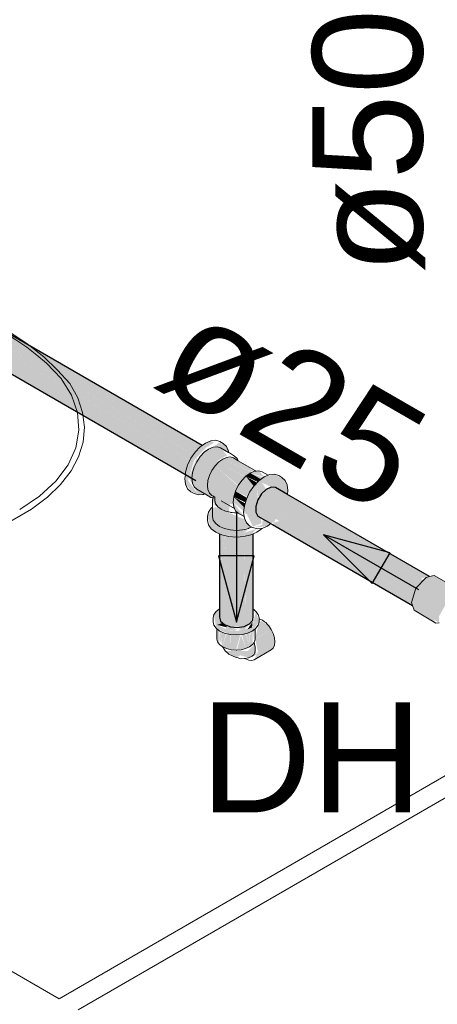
# Model space of a CAD drawing. Header units: millimetres. Extents: x 567 to 934, y -1 to 364.
# Tile 750 of 1056: x 747.464 to 748.222, y 128.053 to 129.842. Entities that reach past the tile are written whole.
import ezdxf

# ---------------------------------------------------------------- set-up
doc = ezdxf.new("R2010")
doc.units = ezdxf.units.MM
doc.header["$MEASUREMENT"] = 0
doc.linetypes.add('NULL', pattern=[0])
for name, color, linetype, lineweight in [('AF-Condutos', 140, 'Continuous', 25), ('AF-Conexões', 152, 'Continuous', 18), ('AF-Curva de transposição', 152, 'Continuous', 18), ('AF-Peça de utilização', 152, 'Continuous', 18), ('AF-Sentido conduto', 140, 'Continuous', 30), ('AF-Textos conduto', 7, 'Continuous', 9), ('Textos', 7, 'Continuous', 9)]:
    doc.layers.add(name, color=color, linetype=linetype, lineweight=lineweight)
doc.layers.add('ARQ FINA', color=8, linetype='Continuous')
doc.styles.add('Arial', font='arial.ttf')

msp = doc.modelspace()

# ---------------------------------------------------------------- hatches: boundary and pattern name
at = {"layer": 'AF-Condutos', "linetype": 'Continuous'}
for points in [[(746.4934, 129.7939), (746.4867, 129.783), (747.7833, 129.0344)], [(746.5026, 129.8017), (746.4934, 129.7939), (747.79, 129.0453)], [(747.7719, 129.0412), (747.779, 129.0516), (746.4934, 129.7939)], [(746.5109, 129.8061), (746.502, 129.802), (747.7986, 129.0534), (746.5297, 129.7951), (747.8075, 129.0575)], [(747.7854, 129.061), (746.502, 129.802), (747.7783, 129.0522)], [(746.6665, 129.7162), (747.8075, 129.0575), (746.5187, 129.8054)], [(746.5187, 129.8054), (747.7921, 129.0665), (747.7949, 129.0686)], [(747.7919, 129.0665), (746.5297, 129.7951), (747.785, 129.0613)], [(746.4831, 129.761), (747.7651, 129.0209), (747.7677, 129.0297), (747.7797, 129.0228), (746.4875, 129.7826)], [(747.7673, 129.0301), (747.7724, 129.0407), (746.4867, 129.783)], [(747.7637, 129.0164), (747.7651, 129.0209), (746.4831, 129.761)], [(746.4831, 129.761), (746.4867, 129.7536), (747.7833, 129.0051)], [(747.9279, 128.9918), (747.9201, 128.9925), (747.9494, 128.9746), (747.9112, 128.9884), (747.8959, 128.9694), (748.184, 128.8031), (748.1907, 128.8139), (747.9484, 128.9652), (747.9481, 128.9671), (748.1967, 128.8236), (747.9512, 128.9735), (748.2031, 128.8291), (748.2079, 128.8302)], [(747.9494, 128.9746), (747.9201, 128.9925), (747.9112, 128.9884)], [(748.1803, 128.7915), (747.8959, 128.9694), (747.8922, 128.9474), (747.9232, 128.929), (748.1752, 128.7841), (748.1781, 128.7928), (747.9355, 128.9313), (747.9252, 128.9284), (747.9288, 128.9349), (748.1803, 128.7915), (747.9371, 128.9319)], [(747.8959, 128.9694), (747.9361, 128.9443), (748.184, 128.8031)], [(748.2023, 128.8295), (747.9512, 128.9735), (748.1919, 128.8265)], [(747.9475, 128.9657), (748.1887, 128.8152), (748.1966, 128.8236)], [(748.1993, 128.8221), (747.9486, 128.9668), (747.9484, 128.9652)], [(747.9232, 128.929), (747.8922, 128.9474), (747.8959, 128.9401), (747.9196, 128.9264)], [(747.9361, 128.9443), (748.1782, 128.7929), (748.1816, 128.8045)], [(747.9215, 128.9253), (748.1772, 128.7777), (747.9261, 128.9273)], [(748.1755, 128.7839), (747.9232, 128.929), (748.1742, 128.7795)], [(747.8265, 128.7564), (747.8285, 128.7491), (747.8462, 128.739), (747.871, 128.7397), (747.8731, 128.7778), (747.8712, 128.9031), (747.8701, 128.9029), (747.8623, 128.7899), (747.8591, 128.9021), (747.8453, 128.9028), (747.8394, 128.8071), (747.8359, 128.9036), (747.8349, 128.9051), (747.8305, 128.7967), (747.8287, 128.907), (747.8266, 128.9079)], [(747.8305, 128.7967), (747.8348, 128.9042), (747.8288, 128.9069)], [(747.8394, 128.8071), (747.8453, 128.9026), (747.836, 128.9048)], [(747.8623, 128.7899), (747.8701, 128.9029), (747.8591, 128.9021)], [(747.8867, 128.7547), (747.8867, 128.9075), (747.886, 128.9072), (747.8819, 128.7752), (747.881, 128.905), (747.8713, 128.9031), (747.8733, 128.7816), (747.871, 128.7397), (747.8809, 128.7443)], [(747.886, 128.9066), (747.881, 128.9054), (747.8819, 128.7739)], [(747.8874, 128.7711), (747.8874, 128.9078), (747.8867, 128.9075), (747.8868, 128.7715)]]:
    msp.add_hatch(color=151, dxfattribs=at).paths.add_polyline_path(points)
at = {"layer": 'AF-Conexões', "linetype": 'Continuous'}
for points in [[(747.7881, 128.9785), (747.7695, 129.005), (747.7804, 129.0417), (747.802, 129.0645), (747.8164, 129.0736), (747.8105, 129.077), (747.7949, 129.0686), (747.7745, 129.0451), (747.7649, 129.0202), (747.7649, 128.998), (747.7745, 128.9863)], [(747.7975, 128.9817), (747.8105, 128.9742), (747.8519, 128.9608), (747.8601, 128.9948), (747.8183, 129.0315), (747.8242, 129.0414), (747.8401, 129.0505), (747.8284, 129.064), (747.8147, 129.0652), (747.7988, 129.0561), (747.785, 129.039), (747.7771, 129.0185), (747.7956, 129.0527), (747.785, 129.039), (747.7856, 129.0472), (747.7708, 129.0092), (747.7881, 128.9785)], [(747.8417, 129.0563), (747.839, 129.0666), (747.8261, 129.0742), (747.8159, 129.0658)], [(747.8, 129.057), (747.776, 129.0093), (747.7925, 128.9998)], [(747.8322, 129.0438), (747.8242, 128.973), (747.8394, 129.0468)], [(747.8729, 129.0113), (747.8322, 129.0438), (747.825, 129.0385)], [(747.8858, 129.02), (747.8394, 129.0468), (747.8322, 129.0438)], [(747.8784, 129.0171), (747.8322, 129.0438), (747.8727, 129.0115)], [(747.8845, 129.0201), (747.8322, 129.0438), (747.8787, 129.0169)], [(747.8394, 129.0468), (747.8838, 129.0211), (747.8898, 129.0217)], [(747.8518, 129.0457), (747.8394, 129.0468), (747.8905, 129.0218)], [(747.8126, 129.0232), (747.8179, 129.0063), (747.8179, 129.0311)], [(747.8664, 129.0042), (747.825, 129.0385), (747.8183, 129.0315), (747.8606, 128.9958)], [(747.8715, 129.0117), (747.825, 129.0385), (747.8663, 129.0043)], [(747.8887, 128.9944), (747.8741, 129.0126), (747.8604, 128.9955), (747.8812, 128.9835)], [(747.9507, 128.9864), (747.9457, 129.005), (747.9261, 129.0163), (747.9075, 129.0113), (747.8889, 128.9948), (747.8753, 128.9711), (747.8703, 128.9468), (747.8762, 128.9434), (747.8948, 128.9914), (747.8968, 128.9748), (747.9112, 128.9884), (747.9038, 129.0008), (747.9487, 128.9798)], [(747.8959, 129.0022), (747.8821, 129.0184), (747.8741, 129.0126)], [(747.8935, 129.0014), (747.8741, 129.0126), (747.8887, 128.9945)], [(747.8974, 129.0225), (747.8821, 129.0184), (747.9079, 129.0114)], [(747.9009, 129.0075), (747.8821, 129.0184), (747.8956, 129.0026)], [(747.8821, 129.0184), (747.9017, 129.007), (747.9061, 129.0102)], [(747.8772, 128.9752), (747.8812, 128.9835), (747.8604, 128.9955), (747.8555, 128.9853)], [(747.9027, 128.9269), (747.9014, 128.9369), (747.8922, 128.9474), (747.8959, 128.9694), (747.8948, 128.9914), (747.8762, 128.9434), (747.8871, 128.9212)], [(747.9122, 128.9889), (747.9397, 128.9497), (747.9282, 128.9918)], [(747.8138, 128.9686), (747.8181, 128.9593), (747.8431, 128.9465), (747.847, 128.9755), (747.8375, 128.9739), (747.8232, 128.986)], [(747.8713, 128.9561), (747.8525, 128.975), (747.8514, 128.9653), (747.8705, 128.9485)], [(747.8735, 128.9652), (747.8555, 128.9853), (747.8525, 128.975)], [(747.8709, 128.9565), (747.8729, 128.9632), (747.8525, 128.975)], [(747.8728, 128.966), (747.8763, 128.9733), (747.8555, 128.9853)], [(747.8138, 128.9554), (747.8045, 128.9392), (747.8115, 128.9172), (747.8265, 128.9079), (747.8571, 128.902), (747.8835, 128.906), (747.8936, 128.9168), (747.8708, 128.9098), (747.8265, 128.9166), (747.8266, 128.9196), (747.8571, 128.9141), (747.8842, 128.9199), (747.8726, 128.9341), (747.8196, 128.956)], [(747.8596, 128.9461), (747.8712, 128.9392), (747.8514, 128.9653), (747.8525, 128.9567)], [(747.9134, 128.9219), (747.9196, 128.9264), (747.9051, 128.9347), (747.9038, 128.9242), (747.8874, 128.9192)], [(747.833, 128.9181), (747.8265, 128.9294), (747.8268, 128.9166), (747.8708, 128.9098), (747.8784, 128.9157)]]:
    msp.add_hatch(color=161, dxfattribs=at).paths.add_polyline_path(points)
at = {"layer": 'AF-Curva de transposição', "linetype": 'Continuous'}
for points in [[(748.2161, 128.832), (748.2015, 128.8287), (748.183, 128.8092), (748.1754, 128.7834), (748.1798, 128.7692), (748.2117, 128.7624), (748.2164, 128.7522), (748.2251, 128.7461), (748.2251, 128.7583), (748.2405, 128.7853), (748.2714, 128.7918), (748.2611, 128.8022), (748.2432, 128.8069), (748.2564, 128.8096)], [(748.1798, 128.7692), (748.2194, 128.7455), (748.2117, 128.7624)]]:
    msp.add_hatch(color=161, dxfattribs=at).paths.add_polyline_path(points)
at = {"layer": 'AF-Peça de utilização', "linetype": 'Continuous'}
for points in [[(747.8265, 128.7716), (747.8163, 128.7613), (747.8205, 128.7363), (747.8457, 128.7251), (747.8673, 128.7251), (747.886, 128.7313), (747.8982, 128.7483), (747.8926, 128.7671), (747.8855, 128.7379), (747.8565, 128.7311), (747.8457, 128.7319), (747.8217, 128.7424), (747.8321, 128.746)], [(747.8321, 128.746), (747.8217, 128.7424), (747.8414, 128.7377)], [(747.844, 128.7392), (747.8357, 128.7343), (747.8535, 128.7315), (747.8593, 128.734)], [(747.8832, 128.7469), (747.86, 128.7346), (747.8712, 128.7333)], [(747.8865, 128.7487), (747.8773, 128.7343), (747.8855, 128.7379)], [(747.9022, 128.7497), (747.8983, 128.7474), (747.8913, 128.7172), (747.9205, 128.7341), (747.9158, 128.741)], [(747.8217, 128.7353), (747.8217, 128.7168), (747.8264, 128.7067), (747.8264, 128.7318)], [(747.8307, 128.7047), (747.8275, 128.7311), (747.8264, 128.7172)], [(747.8319, 128.7029), (747.8319, 128.7292), (747.8275, 128.7311)], [(747.8319, 128.7284), (747.832, 128.7028), (747.838, 128.7265)], [(747.8319, 128.7026), (747.8391, 128.6994), (747.8391, 128.7267)], [(747.8391, 128.7256), (747.8391, 128.6994), (747.8464, 128.7249)], [(747.8464, 128.725), (747.8391, 128.6994), (747.8475, 128.6974)], [(747.8475, 128.6974), (747.8553, 128.7242), (747.8475, 128.725)], [(747.8554, 128.7244), (747.8475, 128.6974), (747.8565, 128.6967), (747.8641, 128.7237)], [(747.8655, 128.725), (747.8581, 128.6968), (747.8739, 128.6994)], [(747.8739, 128.7256), (747.8673, 128.7251), (747.8739, 128.6994)], [(747.8739, 128.7267), (747.8739, 128.6994), (747.8811, 128.7026)], [(747.8811, 128.7284), (747.875, 128.7265), (747.8811, 128.7026)], [(747.8811, 128.7027), (747.8866, 128.7067), (747.8866, 128.7316), (747.8824, 128.7298)], [(747.8901, 128.7344), (747.8874, 128.7324), (747.8893, 128.7104)], [(747.9241, 128.7004), (747.9272, 128.7117), (747.9205, 128.7341), (747.8913, 128.7167), (747.8962, 128.6938), (747.8896, 128.6791)], [(747.879, 128.6829), (747.8938, 128.6885), (747.8902, 128.7075), (747.8781, 128.6954), (747.837, 128.6951), (747.8567, 128.6832), (747.8645, 128.6873)]]:
    msp.add_hatch(color=161, dxfattribs=at).paths.add_polyline_path(points)

# ---------------------------------------------------------------- linework, layer by layer
at = {"layer": 'AF-Condutos'}
for p, q in [((747.7949, 129.0686), (746.5187, 129.8054)), ((746.5002, 129.7458), (747.7833, 129.0051)), ((747.9112, 128.9884), (747.9026, 128.9803)), ((747.9201, 128.9925), (747.9112, 128.9884)), ((747.9279, 128.9918), (747.9201, 128.9925)), ((747.9499, 128.9791), (747.9279, 128.9918)), ((747.8959, 128.9694), (747.8922, 128.9578)), ((747.9026, 128.9803), (747.8959, 128.9694)), ((747.9506, 128.9787), (747.9499, 128.9791)), ((747.953, 128.9773), (747.9506, 128.9787)), ((748.2079, 128.8302), (747.953, 128.9773)), ((747.8922, 128.9578), (747.8922, 128.9474)), ((747.8922, 128.9474), (747.8959, 128.9401)), ((747.8959, 128.9401), (747.9196, 128.9264)), ((747.9196, 128.9264), (747.9203, 128.926)), ((747.9203, 128.926), (747.9215, 128.9253)), ((747.9215, 128.9253), (747.9226, 128.9246)), ((747.9226, 128.9246), (748.1772, 128.7777)), ((747.8265, 128.9079), (747.8265, 128.7984)), ((747.8874, 128.7711), (747.8874, 128.9078)), ((747.8265, 128.7984), (747.8265, 128.7769)), ((747.8265, 128.7769), (747.8265, 128.7756)), ((747.8265, 128.7756), (747.8265, 128.7737)), ((747.8265, 128.7737), (747.8265, 128.7719)), ((747.8265, 128.7719), (747.8265, 128.7717)), ((747.8265, 128.7717), (747.8265, 128.7564)), ((747.8265, 128.7564), (747.8285, 128.7491)), ((747.8867, 128.7509), (747.8874, 128.7582)), ((747.8874, 128.7582), (747.8874, 128.7711)), ((747.8285, 128.7491), (747.8355, 128.743)), ((747.8355, 128.743), (747.8462, 128.739)), ((747.8462, 128.739), (747.8587, 128.7378)), ((747.8587, 128.7378), (747.871, 128.7397)), ((747.871, 128.7397), (747.8809, 128.7443)), ((747.8809, 128.7443), (747.8867, 128.7509))]:
    msp.add_line(p, q, dxfattribs=at)
at = {"layer": 'AF-Conexões'}
for p, q in [((747.8105, 129.077), (747.8008, 129.0729)), ((747.8195, 129.0779), (747.8105, 129.077)), ((747.8272, 129.0755), (747.8195, 129.0779)), ((747.7912, 129.0658), (747.7822, 129.0564)), ((747.7949, 129.0686), (747.7912, 129.0658)), ((747.8008, 129.0729), (747.7949, 129.0686)), ((747.8067, 129.0619), (747.7988, 129.0561)), ((747.8147, 129.0652), (747.8067, 129.0619)), ((747.822, 129.066), (747.8147, 129.0652)), ((747.8284, 129.064), (747.822, 129.066)), ((747.8331, 129.0721), (747.8272, 129.0755)), ((747.843, 129.0556), (747.8284, 129.064)), ((747.839, 129.0666), (747.8331, 129.0721)), ((747.8417, 129.0606), (747.839, 129.0666)), ((747.842, 129.0598), (747.8417, 129.0606)), ((747.8427, 129.0584), (747.842, 129.0598)), ((747.7745, 129.0451), (747.7686, 129.0327)), ((747.7822, 129.0564), (747.7745, 129.0451)), ((747.7914, 129.0483), (747.785, 129.039)), ((747.7988, 129.0561), (747.7914, 129.0483)), ((747.8322, 129.0438), (747.825, 129.0385)), ((747.8394, 129.0468), (747.8322, 129.0438)), ((747.846, 129.0475), (747.8394, 129.0468)), ((747.843, 129.0556), (747.8427, 129.0584)), ((747.8443, 129.0548), (747.843, 129.0556)), ((747.8539, 129.0493), (747.8443, 129.0548)), ((747.8518, 129.0457), (747.846, 129.0475)), ((747.8606, 129.0406), (747.8518, 129.0457)), ((747.8587, 129.0448), (747.8539, 129.0493)), ((747.8594, 129.0434), (747.8587, 129.0448)), ((747.8606, 129.0406), (747.8594, 129.0434)), ((747.7686, 129.0327), (747.7649, 129.0202)), ((747.7802, 129.0288), (747.7771, 129.0185)), ((747.785, 129.039), (747.7802, 129.0288)), ((747.8126, 129.0231), (747.8082, 129.0139)), ((747.8183, 129.0315), (747.8126, 129.0231)), ((747.825, 129.0385), (747.8183, 129.0315)), ((747.8928, 129.022), (747.8606, 129.0406)), ((747.7644, 129.016), (747.7636, 129.0084)), ((747.7636, 129.0084), (747.7649, 128.998)), ((747.7649, 129.0202), (747.7644, 129.016)), ((747.7771, 129.0185), (747.7761, 129.0092)), ((747.7761, 129.0092), (747.7761, 129.0088)), ((747.7761, 129.0088), (747.7771, 129.0002)), ((747.8082, 129.0139), (747.8054, 129.0046)), ((747.8741, 129.0126), (747.8667, 129.0048)), ((747.8821, 129.0184), (747.8741, 129.0126)), ((747.89, 129.0217), (747.8821, 129.0184)), ((747.8928, 129.022), (747.89, 129.0217)), ((747.8974, 129.0225), (747.8928, 129.022)), ((747.9037, 129.0205), (747.8974, 129.0225)), ((747.9075, 129.0113), (747.8979, 129.0042)), ((747.9146, 129.0143), (747.9037, 129.0205)), ((747.9146, 129.0143), (747.9075, 129.0113)), ((747.9172, 129.0154), (747.9146, 129.0143)), ((747.9261, 129.0163), (747.9172, 129.0154)), ((747.9339, 129.0139), (747.9261, 129.0163)), ((747.9397, 129.0105), (747.9339, 129.0139)), ((747.9457, 129.005), (747.9397, 129.0105)), ((747.9494, 128.9968), (747.9457, 129.005)), ((747.7649, 128.998), (747.7686, 128.9897)), ((747.7686, 128.9897), (747.7745, 128.9843)), ((747.7771, 129.0002), (747.7802, 128.9934)), ((747.7802, 128.9934), (747.785, 128.9889)), ((747.785, 128.9889), (747.7997, 128.9805)), ((747.8054, 129.0046), (747.8045, 128.9958)), ((747.8045, 128.9958), (747.8054, 128.988)), ((747.8054, 128.988), (747.8074, 128.9837)), ((747.8604, 128.9955), (747.8555, 128.9853)), ((747.8667, 129.0048), (747.8604, 128.9955)), ((747.8889, 128.9948), (747.8812, 128.9835)), ((747.8979, 129.0042), (747.8889, 128.9948)), ((747.9507, 128.9864), (747.9494, 128.9968)), ((747.7745, 128.9843), (747.7804, 128.9809)), ((747.7804, 128.9809), (747.7881, 128.9785)), ((747.7881, 128.9785), (747.7955, 128.9792)), ((747.7955, 128.9792), (747.7971, 128.9794)), ((747.7971, 128.9794), (747.798, 128.9798)), ((747.798, 128.9798), (747.7997, 128.9805)), ((747.7997, 128.9805), (747.8009, 128.9797)), ((747.8009, 128.9797), (747.8105, 128.9742)), ((747.8074, 128.9837), (747.8082, 128.9819)), ((747.8082, 128.9819), (747.8126, 128.9778)), ((747.8105, 128.9742), (747.8112, 128.974)), ((747.8112, 128.974), (747.8139, 128.9732)), ((747.8126, 128.9778), (747.8155, 128.9761)), ((747.8139, 128.9692), (747.8138, 128.9686)), ((747.8139, 128.9732), (747.8148, 128.9729)), ((747.8146, 128.972), (747.8139, 128.9692)), ((747.8148, 128.9729), (747.8146, 128.972)), ((747.8152, 128.975), (747.8148, 128.9729)), ((747.8155, 128.9761), (747.8159, 128.9759)), ((747.8159, 128.9759), (747.8163, 128.9757)), ((747.8163, 128.9757), (747.8179, 128.9747)), ((747.8179, 128.9747), (747.8179, 128.9729)), ((747.8179, 128.9729), (747.8179, 128.9724)), ((747.8179, 128.9724), (747.8179, 128.9719)), ((747.8179, 128.9719), (747.8179, 128.9686)), ((747.8525, 128.975), (747.8514, 128.9653)), ((747.8555, 128.9853), (747.8525, 128.975)), ((747.8753, 128.9711), (747.8716, 128.9586)), ((747.8812, 128.9835), (747.8753, 128.9711)), ((747.9499, 128.9791), (747.9507, 128.9864)), ((747.8115, 128.9544), (747.8063, 128.947)), ((747.8138, 128.9561), (747.8115, 128.9544)), ((747.8138, 128.9686), (747.8138, 128.9561)), ((747.8138, 128.9561), (747.8138, 128.9392)), ((747.8179, 128.9686), (747.8193, 128.9627)), ((747.8193, 128.9627), (747.8204, 128.9611)), ((747.8204, 128.9611), (747.8232, 128.9572)), ((747.8232, 128.9572), (747.8294, 128.9526)), ((747.8294, 128.9526), (747.8375, 128.949)), ((747.8296, 128.968), (747.8536, 128.9541)), ((747.8514, 128.9653), (747.8525, 128.9567)), ((747.8525, 128.9567), (747.8536, 128.9541)), ((747.8536, 128.9541), (747.8555, 128.9499)), ((747.8716, 128.9586), (747.8703, 128.9468)), ((747.8063, 128.947), (747.8045, 128.9392)), ((747.8045, 128.9392), (747.8045, 128.9324)), ((747.8138, 128.9392), (747.8152, 128.9327)), ((747.8375, 128.949), (747.8458, 128.947)), ((747.8458, 128.947), (747.847, 128.9467)), ((747.847, 128.9467), (747.8494, 128.9465)), ((747.8494, 128.9465), (747.8537, 128.9462)), ((747.8537, 128.9462), (747.8571, 128.9459)), ((747.8555, 128.9499), (747.8596, 128.9461)), ((747.8571, 128.9459), (747.8573, 128.9459)), ((747.8573, 128.9459), (747.8592, 128.9461)), ((747.8592, 128.9461), (747.8596, 128.9461)), ((747.8596, 128.9461), (747.8601, 128.9457)), ((747.8601, 128.9457), (747.8604, 128.9454)), ((747.8604, 128.9454), (747.8712, 128.9392)), ((747.8703, 128.9468), (747.8712, 128.9392)), ((747.8712, 128.9392), (747.8716, 128.9364)), ((747.8716, 128.9364), (747.8753, 128.9281)), ((747.8045, 128.9324), (747.8063, 128.9245)), ((747.8063, 128.9245), (747.8115, 128.9172)), ((747.8115, 128.9172), (747.8199, 128.9109)), ((747.8152, 128.9327), (747.8196, 128.9266)), ((747.8196, 128.9266), (747.8265, 128.9215)), ((747.8265, 128.9215), (747.8354, 128.9175)), ((747.8354, 128.9175), (747.8459, 128.915)), ((747.8683, 128.915), (747.871, 128.9156)), ((747.871, 128.9156), (747.874, 128.9163)), ((747.874, 128.9163), (747.8788, 128.9175)), ((747.8753, 128.9281), (747.8812, 128.9227)), ((747.8788, 128.9175), (747.8799, 128.918)), ((747.8799, 128.918), (747.8842, 128.9199)), ((747.8812, 128.9227), (747.8852, 128.9203)), ((747.8842, 128.9199), (747.8852, 128.9203)), ((747.8852, 128.9203), (747.8868, 128.9194)), ((747.8868, 128.9194), (747.8871, 128.9193)), ((747.8871, 128.9193), (747.8948, 128.9169)), ((747.8948, 128.9169), (747.9018, 128.9176)), ((747.9002, 128.9152), (747.9027, 128.9172)), ((747.9018, 128.9176), (747.9031, 128.9177)), ((747.9027, 128.9172), (747.9031, 128.9177)), ((747.9031, 128.9177), (747.9035, 128.9177)), ((747.9035, 128.9177), (747.9038, 128.9178)), ((747.9038, 128.9178), (747.9064, 128.9189)), ((747.9064, 128.9189), (747.9134, 128.9219)), ((747.9134, 128.9219), (747.9196, 128.9264)), ((747.8199, 128.9109), (747.8265, 128.9079)), ((747.8265, 128.9079), (747.8308, 128.906)), ((747.8308, 128.906), (747.8435, 128.903)), ((747.8435, 128.903), (747.8571, 128.902)), ((747.8459, 128.915), (747.8571, 128.9141)), ((747.8571, 128.9141), (747.8683, 128.915)), ((747.8571, 128.902), (747.8708, 128.903)), ((747.8708, 128.903), (747.8835, 128.906)), ((747.8835, 128.906), (747.8874, 128.9078)), ((747.8874, 128.9078), (747.8944, 128.9109)), ((747.8944, 128.9109), (747.9002, 128.9152))]:
    msp.add_line(p, q, dxfattribs=at)
at = {"layer": 'AF-Curva de transposição'}
for p, q in [((748.2015, 128.8287), (748.183, 128.8092)), ((748.2079, 128.8302), (748.2015, 128.8287)), ((748.2161, 128.832), (748.2079, 128.8302)), ((748.2512, 128.8124), (748.2161, 128.832)), ((748.183, 128.8092), (748.1754, 128.7834)), ((748.1754, 128.7834), (748.1772, 128.7777)), ((748.1772, 128.7777), (748.1798, 128.7692)), ((748.1798, 128.7692), (748.2194, 128.7455)), ((748.2194, 128.7455), (748.2251, 128.7461))]:
    msp.add_line(p, q, dxfattribs=at)
at = {"layer": 'AF-Peça de utilização'}
for p, q in [((747.8163, 128.7613), (747.8149, 128.7551)), ((747.8149, 128.7551), (747.8149, 128.7483)), ((747.8205, 128.7671), (747.8163, 128.7613)), ((747.8231, 128.7691), (747.8205, 128.7671)), ((747.8265, 128.7717), (747.8231, 128.7691)), ((747.8885, 128.7702), (747.8874, 128.7711)), ((747.8926, 128.7671), (747.8885, 128.7702)), ((747.8967, 128.7613), (747.8926, 128.7671)), ((747.8982, 128.7551), (747.8967, 128.7613)), ((747.8982, 128.7537), (747.8982, 128.7551)), ((747.8149, 128.7483), (747.8163, 128.7421)), ((747.8163, 128.7421), (747.8205, 128.7363)), ((747.8926, 128.7363), (747.8967, 128.7421)), ((747.8967, 128.7421), (747.8982, 128.7483)), ((747.8982, 128.7536), (747.8982, 128.7537)), ((747.8982, 128.7483), (747.8982, 128.7536)), ((747.8986, 128.7535), (747.8982, 128.7536)), ((747.8993, 128.7532), (747.8986, 128.7535)), ((747.8996, 128.7531), (747.8993, 128.7532)), ((747.9045, 128.751), (747.8996, 128.7531)), ((747.9084, 128.7482), (747.9045, 128.751)), ((747.9104, 128.7467), (747.9084, 128.7482)), ((747.9132, 128.7437), (747.9104, 128.7467)), ((747.9134, 128.7435), (747.9132, 128.7437)), ((747.9158, 128.741), (747.9134, 128.7435)), ((747.9205, 128.7341), (747.9158, 128.741)), ((747.8205, 128.7363), (747.8217, 128.7353)), ((747.8217, 128.7353), (747.8217, 128.7168)), ((747.8217, 128.7353), (747.8271, 128.7313)), ((747.8271, 128.7313), (747.8357, 128.7275)), ((747.8357, 128.7275), (747.8457, 128.7251)), ((747.8457, 128.7251), (747.8565, 128.7243)), ((747.8565, 128.7243), (747.8673, 128.7251)), ((747.8673, 128.7251), (747.8773, 128.7275)), ((747.8773, 128.7275), (747.886, 128.7313)), ((747.886, 128.7313), (747.8913, 128.7353)), ((747.8913, 128.7353), (747.8926, 128.7363)), ((747.8913, 128.7168), (747.8913, 128.7353)), ((747.9241, 128.7266), (747.9205, 128.7341)), ((747.9264, 128.7189), (747.9241, 128.7266)), ((747.9272, 128.7117), (747.9264, 128.7189)), ((747.8217, 128.7168), (747.8229, 128.7116)), ((747.8229, 128.7116), (747.8264, 128.7067)), ((747.8264, 128.7067), (747.8313, 128.703)), ((747.8313, 128.703), (747.8319, 128.7026)), ((747.8319, 128.7026), (747.8322, 128.7024)), ((747.8322, 128.7024), (747.8391, 128.6994)), ((747.8322, 128.7024), (747.8323, 128.7023)), ((747.8323, 128.7023), (747.8328, 128.7013)), ((747.8328, 128.7013), (747.837, 128.6951)), ((747.8739, 128.6994), (747.8811, 128.7026)), ((747.8811, 128.7026), (747.8866, 128.7067)), ((747.8866, 128.7067), (747.8893, 128.7104)), ((747.8893, 128.7104), (747.8901, 128.7116)), ((747.8902, 128.7075), (747.8893, 128.7104)), ((747.8901, 128.7116), (747.8913, 128.7168)), ((747.8913, 128.7018), (747.8902, 128.7075)), ((747.8914, 128.6964), (747.8913, 128.7018)), ((747.9241, 128.7004), (747.9264, 128.7054)), ((747.9264, 128.7054), (747.9272, 128.7117)), ((747.837, 128.6951), (747.8431, 128.6893)), ((747.8391, 128.6994), (747.8475, 128.6974)), ((747.8431, 128.6893), (747.8499, 128.6863)), ((747.8475, 128.6974), (747.8565, 128.6967)), ((747.8499, 128.6863), (747.8567, 128.6832)), ((747.8565, 128.6967), (747.8581, 128.6968)), ((747.8567, 128.6832), (747.8603, 128.6827)), ((747.8581, 128.6968), (747.8655, 128.6974)), ((747.8655, 128.6974), (747.8739, 128.6994)), ((747.879, 128.6829), (747.8858, 128.6857)), ((747.8858, 128.6857), (747.8887, 128.6882)), ((747.8887, 128.6882), (747.8906, 128.6918)), ((747.8896, 128.6791), (747.9205, 128.697)), ((747.8906, 128.6918), (747.8914, 128.6964)), ((747.9205, 128.697), (747.9241, 128.7004)), ((747.8603, 128.6827), (747.8646, 128.6811)), ((747.8646, 128.6811), (747.8713, 128.6814)), ((747.8713, 128.6814), (747.8718, 128.6815)), ((747.8718, 128.6815), (747.8723, 128.6816)), ((747.8723, 128.6816), (747.879, 128.6829)), ((747.8723, 128.6816), (747.8735, 128.6807)), ((747.8735, 128.6807), (747.8794, 128.6782)), ((747.8794, 128.6782), (747.8849, 128.6777)), ((747.8849, 128.6777), (747.8896, 128.6791))]:
    msp.add_line(p, q, dxfattribs=at)
at = {"layer": 'AF-Sentido conduto'}
for p, q in [((748.0155, 128.9059), (748.1039, 128.8176)), ((748.1362, 128.8736), (748.0155, 128.9059)), ((747.8895, 128.8681), (747.8248, 128.8681)), ((747.8248, 128.8681), (747.8571, 128.7474)), ((747.8571, 128.7474), (747.8895, 128.8681)), ((748.1039, 128.8176), (748.1362, 128.8736))]:
    msp.add_line(p, q, dxfattribs=at)
for points in [[(747.8571, 128.9474), (747.8571, 128.7474)], [(748.1887, 128.8059), (748.0155, 128.9059)]]:
    msp.add_lwpolyline(points, dxfattribs=at)
at = {"layer": 'ARQ FINA', "lineweight": 5}
for p, q in [((750.1851, 129.5933), (747.535, 128.0633)), ((747.5697, 128.0433), (750.2197, 129.5733)), ((747.535, 128.0633), (745.4111, 129.2896)), ((747.0448, 128.6988), (747.4851, 128.953))]:
    msp.add_line(p, q, dxfattribs=at)
for points in [[(747.5546, 129.1807), (747.5325, 129.2055), (747.5071, 129.2292), (747.4787, 129.2517), (747.4473, 129.2729), (747.4131, 129.2926), (747.3765, 129.3107), (747.3375, 129.3272), (747.2964, 129.3418), (747.2535, 129.3546)], [(747.512, 129.218), (747.4947, 129.2326), (747.4763, 129.2467), (747.4567, 129.2603), (747.4361, 129.2734), (747.4145, 129.2859), (747.3918, 129.2978), (747.3683, 129.3091), (747.3438, 129.3197), (747.3186, 129.3297)], [(747.4636, 128.9521), (747.4998, 128.9764), (747.5293, 129.0037), (747.5513, 129.0331), (747.5654, 129.0642), (747.5712, 129.0961), (747.5686, 129.1282), (747.5577, 129.1597), (747.5386, 129.1898), (747.512, 129.218)], [(747.4851, 128.953), (747.5138, 128.9743), (747.5379, 128.9975), (747.5568, 129.0222), (747.5705, 129.048), (747.5786, 129.0746), (747.5811, 129.1016), (747.5779, 129.1285), (747.569, 129.155), (747.5546, 129.1807)]]:
    msp.add_lwpolyline(points, dxfattribs=at)

# ---------------------------------------------------------------- texts
at = {"layer": 'AF-Textos conduto', "linetype": 'NULL', "char_height": 0.2, "width": 0.962805, "attachment_point": 8, "line_spacing_factor": 0.6, "style": 'Arial'}
for s, insert, rotation in [('ø50', (748.2004, 129.6211), 90.0002), ('ø25', (747.9088, 129.056), 329.9999)]:
    msp.add_mtext(s, dxfattribs=dict(at, insert=insert, rotation=rotation))
at = {"layer": 'Textos', "linetype": 'NULL', "insert": (747.7917, 128.4019), "char_height": 0.2, "width": 0.807317, "attachment_point": 7, "line_spacing_factor": 0.6, "style": 'Arial'}
msp.add_mtext('DH', dxfattribs=at)

doc.saveas('drawing.dxf')
